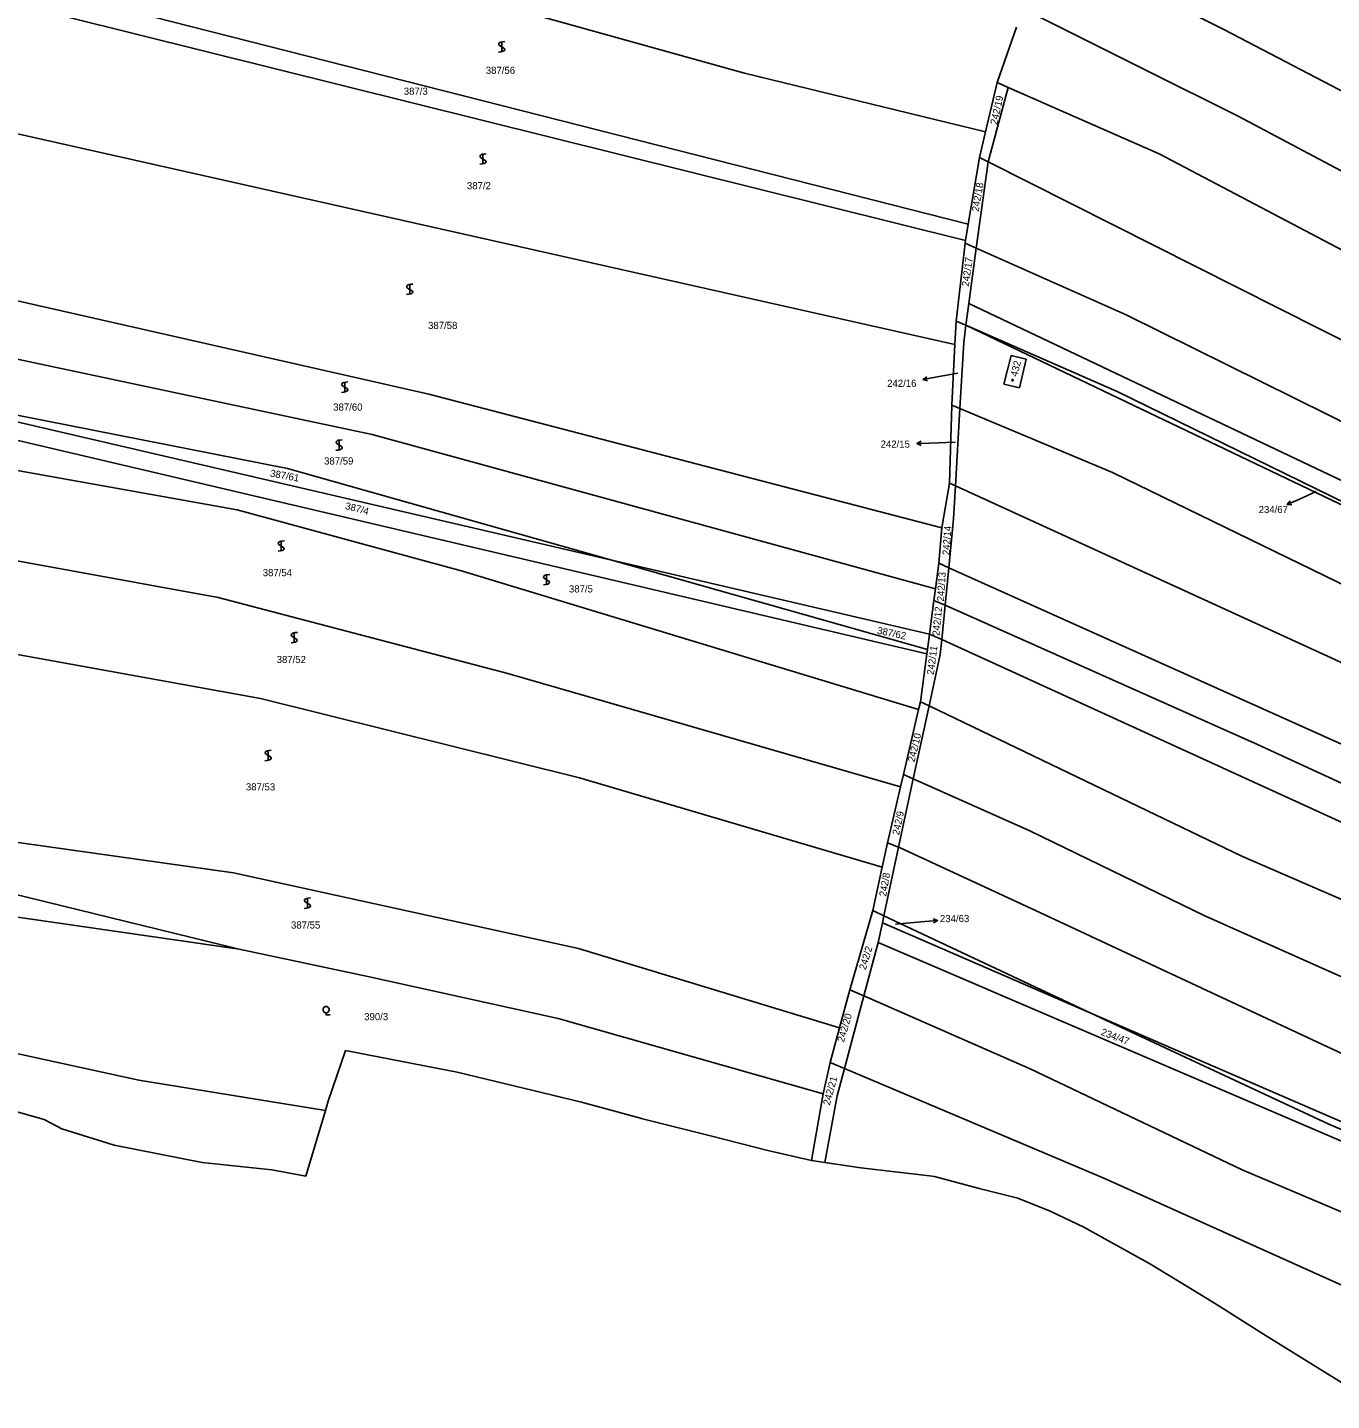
# Model space of a CAD drawing. Extents: x -580630 to -576196, y -1189024 to -1183567.
# Drawn here: x -580125.3 to -579815.7, y -1186785 to -1186458.9 of the extents above; entities that cross this region are included whole.
import ezdxf

# ---------------------------------------------------------------- set-up
doc = ezdxf.new("R2010")
doc.units = 0
for name, color, linetype in [('Vrstva 1', 7, 'Continuous'), ('Vrstva 13', 7, 'Continuous'), ('Vrstva 16', 7, 'Continuous'), ('Vrstva 18', 7, 'Continuous'), ('Vrstva 19', 7, 'Continuous'), ('Vrstva 25', 7, 'Continuous'), ('Vrstva 6', 7, 'Continuous')]:
    doc.layers.add(name, color=color, linetype=linetype)

msp = doc.modelspace()

# ---------------------------------------------------------------- linework, layer by layer
at = {"layer": 'Vrstva 1'}
for p, q in [((-579881.29, -1186439.2), (-579841.24, -1186459.45)), ((-579901.91, -1186505.64), (-580142.91, -1186444.32)), ((-580144.29, -1186449.29), (-579902.56, -1186509.53)), ((-579860.08, -1186468.9), (-579886.67, -1186455.62)), ((-579890.46, -1186458.89), (-579895.08, -1186472.04)), ((-579841.24, -1186459.45), (-579647.07, -1186560.65)), ((-579837.85, -1186479.99), (-579860.08, -1186468.9)), ((-579895.08, -1186472.04), (-579897.84, -1186483.72)), ((-579892.43, -1186473.2), (-579897.22, -1186490.83)), ((-579895.08, -1186472.04), (-579892.43, -1186473.2)), ((-579892.43, -1186473.2), (-579856.62, -1186488.93)), ((-579766.24, -1186517.95), (-579837.85, -1186479.99)), ((-579897.84, -1186483.72), (-579899.28, -1186489.79)), ((-579899.28, -1186489.79), (-579901.91, -1186505.64)), ((-579856.62, -1186488.93), (-579777.8, -1186530.38)), ((-579897.22, -1186490.83), (-579900.02, -1186511.33)), ((-579901.91, -1186505.64), (-579902.56, -1186509.53)), ((-579902.56, -1186509.53), (-579902.66, -1186510.15)), ((-579902.66, -1186510.15), (-579904.79, -1186528.65)), ((-579900.02, -1186511.33), (-579901.81, -1186524.48)), ((-579901.81, -1186524.48), (-579902.47, -1186529.66)), ((-579726.8, -1186607.62), (-579901.81, -1186524.48)), ((-579904.79, -1186528.65), (-579905.07, -1186534.19)), ((-579902.47, -1186529.66), (-579903, -1186533.78)), ((-579742.03, -1186606.4), (-579902.47, -1186529.66)), ((-579905.07, -1186534.19), (-579905.79, -1186548.66)), ((-579903, -1186533.78), (-579903.89, -1186549.45)), ((-579893.45, -1186543.66), (-579891.73, -1186536.87)), ((-579891.73, -1186536.87), (-579888.18, -1186537.7)), ((-579888.18, -1186537.7), (-579889.77, -1186544.52)), ((-580170.21, -1186542.71), (-579986.59, -1186585.43)), ((-579889.77, -1186544.52), (-579893.45, -1186543.66)), ((-579911.77, -1186607.7), (-580171.32, -1186546.75)), ((-579905.79, -1186548.66), (-579906.41, -1186567.13)), ((-579903.89, -1186549.45), (-579904.94, -1186567.8)), ((-579906.41, -1186567.13), (-579908.16, -1186577.77)), ((-579904.94, -1186567.8), (-579905.39, -1186575.65)), ((-579908.16, -1186577.77), (-579908.91, -1186586.18)), ((-579905.39, -1186575.65), (-579906.54, -1186587.25)), ((-579986.59, -1186585.43), (-579911.14, -1186602.98)), ((-579908.91, -1186586.18), (-579909.72, -1186592.28)), ((-579906.54, -1186587.25), (-579907.42, -1186596.16)), ((-579909.72, -1186592.28), (-579910.08, -1186594.98)), ((-579910.08, -1186594.98), (-579911.14, -1186602.98)), ((-579907.42, -1186596.16), (-579908.22, -1186604.31)), ((-579911.14, -1186602.98), (-579911.63, -1186606.64)), ((-579911.63, -1186606.64), (-579911.77, -1186607.7)), ((-579908.22, -1186604.31), (-579908.57, -1186607.87)), ((-579911.77, -1186607.7), (-579913.28, -1186619.07)), ((-579908.57, -1186607.87), (-579911.21, -1186620.06)), ((-579911.21, -1186620.06), (-579914.97, -1186637.38)), ((-579913.28, -1186619.07), (-579913.71, -1186620.92)), ((-579913.71, -1186620.92), (-579917.33, -1186636.33)), ((-579917.33, -1186636.33), (-579918.01, -1186639.23)), ((-579918.01, -1186639.23), (-579921.07, -1186652.53)), ((-579918.45, -1186653.58), (-579914.97, -1186637.38)), ((-580075.02, -1186677.84), (-580203.52, -1186646.39)), ((-579921.07, -1186652.53), (-579922.38, -1186658.31)), ((-579921.95, -1186669.87), (-579918.45, -1186653.58)), ((-579922.38, -1186658.31), (-579924.55, -1186668.63)), ((-579924.55, -1186668.63), (-579930.04, -1186687.44)), ((-579923.31, -1186676.2), (-579922.32, -1186671.59)), ((-579922.32, -1186671.59), (-579921.95, -1186669.87)), ((-579922.32, -1186671.59), (-579872.83, -1186693.02)), ((-580044.53, -1186684.29), (-580075.02, -1186677.84)), ((-579923.31, -1186676.2), (-579926.68, -1186688.91)), ((-579819.37, -1186720.79), (-579923.31, -1186676.2)), ((-579999.33, -1186694.32), (-580044.53, -1186684.29)), ((-579930.04, -1186687.44), (-579932.47, -1186696.49)), ((-579926.68, -1186688.91), (-579931.33, -1186706.19)), ((-579936.39, -1186712.16), (-579999.33, -1186694.32)), ((-579872.83, -1186693.02), (-579798.81, -1186725.05)), ((-579932.47, -1186696.49), (-579934.7, -1186704.77)), ((-579934.7, -1186704.77), (-579936.39, -1186712.16)), ((-579931.33, -1186706.19), (-579933.06, -1186712.62)), ((-579939.15, -1186728.04), (-579936.39, -1186712.16)), ((-579933.06, -1186712.62), (-579935.96, -1186728.51)), ((-579741.51, -1186754.58), (-579819.37, -1186720.79))]:
    msp.add_line(p, q, dxfattribs=at)
at = {"layer": 'Vrstva 13'}
for p, q in [((-580049.78, -1186701.88), (-580053.92, -1186713.92)), ((-580023.25, -1186707.02), (-580049.78, -1186701.88)), ((-579993.78, -1186714.16), (-580023.25, -1186707.02)), ((-580123.9, -1186717.57), (-580145.58, -1186711.48)), ((-580053.92, -1186713.92), (-580054.57, -1186716.12)), ((-579979.76, -1186717.97), (-579993.78, -1186714.16)), ((-580121.33, -1186718.29), (-580123.9, -1186717.57)), ((-580054.57, -1186716.12), (-580059.21, -1186731.71)), ((-579979.59, -1186718.02), (-579979.76, -1186717.97)), ((-579963.1, -1186722.17), (-579979.59, -1186718.02)), ((-580117.19, -1186720.45), (-580121.33, -1186718.29)), ((-580104.76, -1186724.39), (-580117.19, -1186720.45)), ((-580083.83, -1186728.51), (-580104.76, -1186724.39)), ((-579949.48, -1186725.6), (-579963.1, -1186722.17)), ((-579939.15, -1186728.04), (-579949.48, -1186725.6)), ((-580067.26, -1186730.26), (-580083.83, -1186728.51)), ((-580059.21, -1186731.71), (-580067.26, -1186730.26)), ((-579935.96, -1186728.51), (-579939.15, -1186728.04)), ((-579927.41, -1186729.77), (-579935.96, -1186728.51)), ((-579911.11, -1186731.63), (-579927.41, -1186729.77)), ((-579909.92, -1186731.77), (-579911.11, -1186731.63)), ((-579899.31, -1186734.64), (-579909.92, -1186731.77)), ((-579890.14, -1186736.92), (-579899.31, -1186734.64)), ((-579882.46, -1186740), (-579890.14, -1186736.92)), ((-579874.44, -1186743.87), (-579882.46, -1186740)), ((-579858.65, -1186752.61), (-579874.44, -1186743.87)), ((-579845.1, -1186760.87), (-579858.65, -1186752.61)), ((-579842.17, -1186762.65), (-579845.1, -1186760.87)), ((-579831.84, -1186769.24), (-579842.17, -1186762.65)), ((-579806.42, -1186785.01), (-579831.84, -1186769.24))]:
    msp.add_line(p, q, dxfattribs=at)
at = {"layer": 'Vrstva 16'}
for p, q in [((-579912.639, -1186542.572), (-579909.69, -1186542.02)), ((-579904.4, -1186541.03), (-579909.69, -1186542.02)), ((-579914.108, -1186557.727), (-579911.11, -1186557.63)), ((-579904.99, -1186557.43), (-579911.11, -1186557.63)), ((-579826.17, -1186572.253), (-579823.44, -1186571.01)), ((-579819.3, -1186569.12), (-579823.44, -1186571.01)), ((-579919.21, -1186671.87), (-579912.2, -1186671.25)), ((-579909.212, -1186670.988), (-579912.2, -1186671.25))]:
    msp.add_line(p, q, dxfattribs=at)
for points in [[(-579911.564, -1186542.88), (-579912.639, -1186542.572), (-579911.748, -1186541.897)], [(-579913.093, -1186558.194), (-579914.108, -1186557.727), (-579913.125, -1186557.195)], [(-579825.053, -1186572.294), (-579826.17, -1186572.253), (-579825.467, -1186571.384)], [(-579910.251, -1186670.577), (-579909.212, -1186670.988), (-579910.164, -1186671.573)]]:
    msp.add_lwpolyline(points, dxfattribs=at)
at = {"layer": 'Vrstva 25'}
for points in [[(-580011.96, -1186462.29), (-580012.47, -1186462.35), (-580012.82, -1186462.4), (-580013.06, -1186462.48), (-580013.24, -1186462.59), (-580013.36, -1186462.68), (-580013.41, -1186462.85), (-580013.36, -1186463.08), (-580012.97, -1186463.4), (-580012.41, -1186463.71), (-580012.06, -1186463.98), (-580011.99, -1186464.18), (-580012.06, -1186464.38), (-580012.22, -1186464.51), (-580012.41, -1186464.58), (-580012.94, -1186464.71), (-580013.46, -1186464.78)], [(-580012.71, -1186464.79), (-580012.71, -1186463.52), (-580012.71, -1186462.29)], [(-580016.4, -1186488.93), (-580016.91, -1186488.99), (-580017.26, -1186489.04), (-580017.5, -1186489.12), (-580017.68, -1186489.23), (-580017.8, -1186489.32), (-580017.85, -1186489.49), (-580017.8, -1186489.72), (-580017.41, -1186490.04), (-580016.85, -1186490.35), (-580016.5, -1186490.62), (-580016.43, -1186490.82), (-580016.5, -1186491.02), (-580016.66, -1186491.15), (-580016.85, -1186491.22), (-580017.38, -1186491.35), (-580017.9, -1186491.42)], [(-580017.15, -1186491.43), (-580017.15, -1186490.16), (-580017.15, -1186488.93)], [(-580033.8, -1186519.87), (-580034.31, -1186519.93), (-580034.66, -1186519.98), (-580034.9, -1186520.06), (-580035.08, -1186520.17), (-580035.2, -1186520.26), (-580035.25, -1186520.43), (-580035.2, -1186520.66), (-580034.81, -1186520.98), (-580034.25, -1186521.29), (-580033.9, -1186521.56), (-580033.83, -1186521.76), (-580033.9, -1186521.96), (-580034.06, -1186522.09), (-580034.25, -1186522.16), (-580034.78, -1186522.29), (-580035.3, -1186522.36)], [(-580034.55, -1186522.37), (-580034.55, -1186521.1), (-580034.55, -1186519.87)], [(-580049.24, -1186543.1), (-580049.75, -1186543.16), (-580050.1, -1186543.21), (-580050.34, -1186543.29), (-580050.52, -1186543.4), (-580050.64, -1186543.49), (-580050.69, -1186543.66), (-580050.64, -1186543.89), (-580050.25, -1186544.21), (-580049.69, -1186544.52), (-580049.34, -1186544.79), (-580049.27, -1186544.99), (-580049.34, -1186545.19), (-580049.5, -1186545.32), (-580049.69, -1186545.39), (-580050.22, -1186545.52), (-580050.74, -1186545.59)], [(-580049.99, -1186545.6), (-580049.99, -1186544.33), (-580049.99, -1186543.1)], [(-580050.57, -1186556.86), (-580051.08, -1186556.92), (-580051.43, -1186556.97), (-580051.67, -1186557.05), (-580051.85, -1186557.16), (-580051.97, -1186557.25), (-580052.02, -1186557.42), (-580051.97, -1186557.65), (-580051.58, -1186557.97), (-580051.02, -1186558.28), (-580050.67, -1186558.55), (-580050.6, -1186558.75), (-580050.67, -1186558.95), (-580050.83, -1186559.08), (-580051.02, -1186559.15), (-580051.55, -1186559.28), (-580052.07, -1186559.35)], [(-580051.32, -1186559.36), (-580051.32, -1186558.09), (-580051.32, -1186556.86)], [(-580064.32, -1186580.84), (-580064.83, -1186580.9), (-580065.18, -1186580.95), (-580065.42, -1186581.03), (-580065.6, -1186581.14), (-580065.72, -1186581.23), (-580065.77, -1186581.4), (-580065.72, -1186581.63), (-580065.33, -1186581.95), (-580064.77, -1186582.26), (-580064.42, -1186582.53), (-580064.35, -1186582.73), (-580064.42, -1186582.93), (-580064.58, -1186583.06), (-580064.77, -1186583.13), (-580065.3, -1186583.26), (-580065.82, -1186583.33)], [(-580065.07, -1186583.34), (-580065.07, -1186582.07), (-580065.07, -1186580.84)], [(-580001.31, -1186588.83), (-580001.82, -1186588.89), (-580002.17, -1186588.94), (-580002.41, -1186589.02), (-580002.59, -1186589.13), (-580002.71, -1186589.22), (-580002.76, -1186589.39), (-580002.71, -1186589.62), (-580002.32, -1186589.94), (-580001.76, -1186590.25), (-580001.41, -1186590.52), (-580001.34, -1186590.72), (-580001.41, -1186590.92), (-580001.57, -1186591.05), (-580001.76, -1186591.12), (-580002.29, -1186591.25), (-580002.81, -1186591.32)], [(-580002.06, -1186591.33), (-580002.06, -1186590.06), (-580002.06, -1186588.83)], [(-580061.22, -1186602.59), (-580061.73, -1186602.65), (-580062.08, -1186602.7), (-580062.32, -1186602.78), (-580062.5, -1186602.89), (-580062.62, -1186602.98), (-580062.67, -1186603.15), (-580062.62, -1186603.38), (-580062.23, -1186603.7), (-580061.67, -1186604.01), (-580061.32, -1186604.28), (-580061.25, -1186604.48), (-580061.32, -1186604.68), (-580061.48, -1186604.81), (-580061.67, -1186604.88), (-580062.2, -1186605.01), (-580062.72, -1186605.08)], [(-580061.97, -1186605.09), (-580061.97, -1186603.82), (-580061.97, -1186602.59)], [(-580067.43, -1186630.57), (-580067.94, -1186630.63), (-580068.29, -1186630.68), (-580068.53, -1186630.76), (-580068.71, -1186630.87), (-580068.83, -1186630.96), (-580068.88, -1186631.13), (-580068.83, -1186631.36), (-580068.44, -1186631.68), (-580067.88, -1186631.99), (-580067.53, -1186632.26), (-580067.46, -1186632.46), (-580067.53, -1186632.66), (-580067.69, -1186632.79), (-580067.88, -1186632.86), (-580068.41, -1186632.99), (-580068.93, -1186633.06)], [(-580068.18, -1186633.07), (-580068.18, -1186631.8), (-580068.18, -1186630.57)], [(-580058.11, -1186665.64), (-580058.62, -1186665.7), (-580058.97, -1186665.75), (-580059.21, -1186665.83), (-580059.39, -1186665.94), (-580059.51, -1186666.03), (-580059.56, -1186666.2), (-580059.51, -1186666.43), (-580059.12, -1186666.75), (-580058.56, -1186667.06), (-580058.21, -1186667.33), (-580058.14, -1186667.53), (-580058.21, -1186667.73), (-580058.37, -1186667.86), (-580058.56, -1186667.93), (-580059.09, -1186668.06), (-580059.61, -1186668.13)], [(-580058.86, -1186668.14), (-580058.86, -1186666.87), (-580058.86, -1186665.64)], [(-580054.42, -1186692.92), (-580054.61, -1186692.92), (-580054.95, -1186692.73), (-580055.14, -1186692.39), (-580055.14, -1186692), (-580054.95, -1186691.66), (-580054.61, -1186691.47), (-580054.22, -1186691.47), (-580053.88, -1186691.66), (-580053.69, -1186692), (-580053.69, -1186692.39), (-580053.88, -1186692.73), (-580054.22, -1186692.92), (-580054.41, -1186692.92), (-580054.41, -1186693.45), (-580053.41, -1186693.45)]]:
    msp.add_lwpolyline(points, dxfattribs=at)
msp.add_lwpolyline([(-579891.3, -1186542.57), (-579891.21, -1186542.72), (-579891.3, -1186542.87), (-579891.48, -1186542.87), (-579891.57, -1186542.72), (-579891.48, -1186542.57)], close=True, dxfattribs=at)
at = {"layer": 'Vrstva 6'}
for p, q in [((-580135.6, -1186419.53), (-579955.05, -1186469.75)), ((-579955.05, -1186469.75), (-579897.84, -1186483.72)), ((-580152.43, -1186478.62), (-579905.07, -1186534.19)), ((-579899.28, -1186489.79), (-579897.22, -1186490.83)), ((-579897.22, -1186490.83), (-579743.26, -1186568.53)), ((-579902.66, -1186510.15), (-579900.02, -1186511.33)), ((-579900.02, -1186511.33), (-579864.43, -1186527.15)), ((-580162.83, -1186515.9), (-580029.98, -1186546.03)), ((-579902.47, -1186529.66), (-579904.79, -1186528.65)), ((-579864.43, -1186527.15), (-579724.06, -1186596.82)), ((-580166.59, -1186529.51), (-580043.49, -1186555.63)), ((-579902.47, -1186529.66), (-579866.56, -1186545.4)), ((-580170.21, -1186542.71), (-580063.58, -1186563.64)), ((-579866.56, -1186545.4), (-579742.03, -1186606.4)), ((-580029.98, -1186546.03), (-579908.16, -1186577.77)), ((-579905.79, -1186548.66), (-579903.89, -1186549.45)), ((-579903.89, -1186549.45), (-579867.69, -1186564.63)), ((-580173.82, -1186555.87), (-580075.49, -1186573.46)), ((-580043.49, -1186555.63), (-579909.72, -1186592.28)), ((-580063.58, -1186563.64), (-579986.59, -1186585.43)), ((-579867.69, -1186564.63), (-579725.79, -1186633.63)), ((-579906.41, -1186567.13), (-579904.94, -1186567.8)), ((-579904.94, -1186567.8), (-579815.73, -1186608.63)), ((-580075.49, -1186573.46), (-580021.99, -1186588.09)), ((-580180.16, -1186576.08), (-580080.02, -1186594.32)), ((-579986.59, -1186585.43), (-579911.63, -1186606.64)), ((-579908.91, -1186586.18), (-579906.54, -1186587.25)), ((-579906.54, -1186587.25), (-579812.61, -1186629.43)), ((-580021.99, -1186588.09), (-579913.71, -1186620.92)), ((-580080.02, -1186594.32), (-580011.23, -1186612.32)), ((-580069.99, -1186618.29), (-580187.65, -1186597.09)), ((-579910.08, -1186594.98), (-579907.42, -1186596.16)), ((-579907.42, -1186596.16), (-579833.22, -1186629.18)), ((-579911.14, -1186602.98), (-579908.22, -1186604.31)), ((-579908.22, -1186604.31), (-579754.14, -1186674.68)), ((-579815.73, -1186608.63), (-579681.55, -1186672.42)), ((-580011.23, -1186612.32), (-579918.01, -1186639.23)), ((-579994.25, -1186637.14), (-580069.99, -1186618.29)), ((-579913.28, -1186619.07), (-579911.21, -1186620.06)), ((-579911.21, -1186620.06), (-579836.83, -1186655.81)), ((-579833.22, -1186629.18), (-579763.39, -1186661.55)), ((-579917.33, -1186636.33), (-579914.97, -1186637.38)), ((-579994.25, -1186637.14), (-579922.38, -1186658.31)), ((-579914.97, -1186637.38), (-579887.3, -1186649.69)), ((-579887.3, -1186649.69), (-579845.7, -1186669.94)), ((-580143.41, -1186650.27), (-580076.39, -1186659.69)), ((-579921.07, -1186652.53), (-579918.45, -1186653.58)), ((-579918.45, -1186653.58), (-579918.28, -1186653.66)), ((-579918.28, -1186653.66), (-579885.96, -1186668.64)), ((-579836.83, -1186655.81), (-579762.27, -1186688.19)), ((-580076.39, -1186659.69), (-579994.44, -1186677.66)), ((-580075.02, -1186677.84), (-580151.84, -1186666.71)), ((-579924.55, -1186668.63), (-579921.95, -1186669.87)), ((-579885.96, -1186668.64), (-579791.04, -1186712.93)), ((-579921.95, -1186669.87), (-579872.83, -1186693.02)), ((-579845.7, -1186669.94), (-579783.5, -1186697.69)), ((-579994.44, -1186677.66), (-579932.47, -1186696.49)), ((-579930.04, -1186687.44), (-579926.68, -1186688.91)), ((-579926.68, -1186688.91), (-579887.2, -1186706.21)), ((-579872.83, -1186693.02), (-579816.31, -1186719.34)), ((-580156.33, -1186696.34), (-580098.87, -1186708.96)), ((-579934.7, -1186704.77), (-579931.33, -1186706.19)), ((-579931.33, -1186706.19), (-579869.71, -1186732.17)), ((-579887.2, -1186706.21), (-579836.86, -1186730.2)), ((-580098.87, -1186708.96), (-580054.57, -1186716.12)), ((-579816.31, -1186719.34), (-579785.35, -1186732.78)), ((-579836.86, -1186730.2), (-579791.14, -1186749.7)), ((-579869.71, -1186732.17), (-579799.51, -1186763.83))]:
    msp.add_line(p, q, dxfattribs=at)

# ---------------------------------------------------------------- texts
at = {"layer": 'Vrstva 16'}
for s, p in [('242/16', (-579921.172, -1186544.29)), ('242/15', (-579922.729, -1186558.73)), ('234/67', (-579832.963, -1186574.26)), ('234/63', (-579908.63, -1186671.4))]:
    msp.add_text(s, height=1.7, dxfattribs=at).set_placement(p)
at = {"layer": 'Vrstva 18'}
for s, height, p in [('387/56', 1.7, (-580016.483, -1186469.96)), ('387/3', 1.7, (-580035.954, -1186474.92)), ('387/2', 1.7, (-580020.97, -1186497.36)), ('387/58', 1.7, (-580030.193, -1186530.54)), ('242/16', 0.1, (-579904.631, -1186541.03)), ('387/60', 1.7, (-580052.723, -1186549.93)), ('242/15', 0.1, (-579905.223, -1186557.43)), ('387/59', 1.7, (-580054.883, -1186562.73)), ('234/67', 0.1, (-579819.55, -1186569.12)), ('387/54', 1.7, (-580069.453, -1186589.25)), ('387/5', 1.7, (-579996.744, -1186593.11)), ('387/52', 1.7, (-580066.147, -1186609.88)), ('387/53', 1.7, (-580073.45, -1186640.12)), ('387/55', 1.7, (-580062.74, -1186672.93)), ('234/63', 0.1, (-579919.467, -1186671.87)), ('390/3', 1.7, (-580045.354, -1186694.69))]:
    msp.add_text(s, height=height, dxfattribs=at).set_placement(p)
for s, rotation, p in [('242/19', 77.52119, (-579895.067, -1186482.119)), ('242/18', 80.27139, (-579899.446, -1186502.775)), ('242/17', 82.39133, (-579901.794, -1186520.527)), ('387/61', 349.67614, (-580067.806, -1186565.57)), ('387/4', 345.43626, (-580050.014, -1186573.278)), ('242/14', 86.28744, (-579906.374, -1186584.293)), ('242/13', 86.40204, (-579907.702, -1186595.261)), ('242/12', 84.51127, (-579908.772, -1186603.457)), ('387/62', 348.01456, (-579923.677, -1186602.883)), ('242/11', 82.44863, (-579910.12, -1186612.753)), ('242/10', 76.54716, (-579914.689, -1186633.5)), ('242/9', 78.03685, (-579918.332, -1186650.813)), ('242/8', 80.38598, (-579921.421, -1186665.42)), ('242/2', 73.2813, (-579926.281, -1186682.87)), ('242/20', 73.73967, (-579931.454, -1186700.045)), ('234/47', 339.19101, (-579870.556, -1186698.143)), ('242/21', 74.77099, (-579934.809, -1186715.005))]:
    msp.add_text(s, height=1.7, rotation=rotation, dxfattribs=at).set_placement(p)
at = {"layer": 'Vrstva 19'}
msp.add_text('432', height=1.7, rotation=75.9742, dxfattribs=at).set_placement((-579890.283, -1186541.982))

doc.saveas('drawing.dxf')
